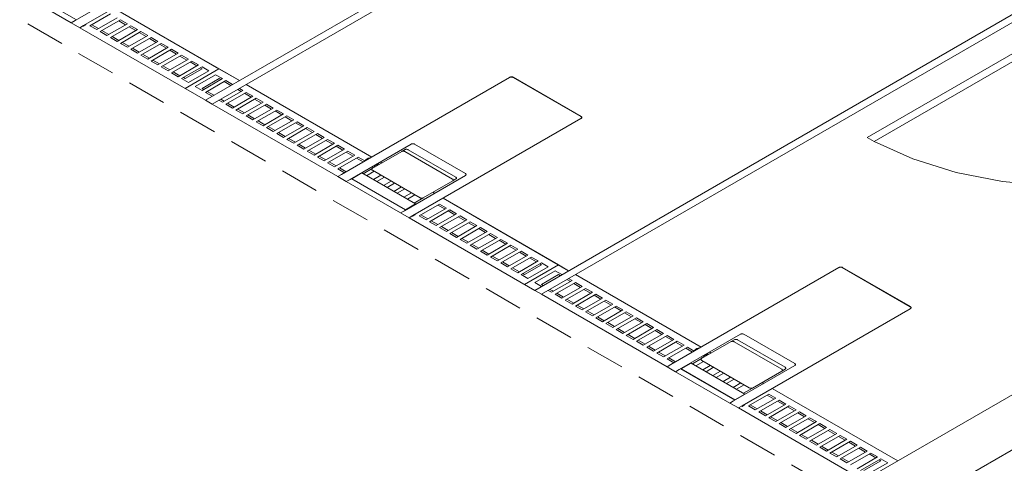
# Model space of a CAD drawing. Header units: millimetres. Extents: x 567 to 934, y -1 to 364.
# Tile 973 of 1056: x 750.51 to 755.54, y 187.62 to 189.88. Entities that reach past the tile are written whole.
import ezdxf

# ---------------------------------------------------------------- set-up
doc = ezdxf.new("R2010")
doc.units = ezdxf.units.MM
doc.header["$MEASUREMENT"] = 0
doc.linetypes.add('JIS_02_2.0', pattern=[0.3, 0.2, -0.1])
doc.layers.add('ARQ FINA', color=8, linetype='Continuous')
doc.layers.add('DI-Área do detalhe', color=10, linetype='JIS_02_2.0', lineweight=0)

msp = doc.modelspace()

# ---------------------------------------------------------------- linework, layer by layer
at = {"layer": 'ARQ FINA', "lineweight": 5}
for p, q in [((751.4604, 189.4722), (754.0239, 190.9522)), ((754.0585, 190.9322), (751.4951, 189.4522)), ((751.6964, 190.3484), (750.8387, 189.8533)), ((750.7763, 189.8672), (750.4991, 190.0272)), ((750.8023, 189.8822), (750.5251, 190.0422)), ((751.107, 190.0582), (750.7954, 189.8783)), ((753.1405, 188.5022), (755.704, 189.9822)), ((755.7386, 189.9622), (753.1752, 188.4822)), ((750.8715, 189.8522), (750.9755, 189.9122)), ((750.9928, 189.9422), (751.6336, 189.5722)), ((751.5297, 189.6322), (750.9928, 189.9422)), ((750.7954, 189.8783), (750.7763, 189.8672)), ((750.7763, 189.8672), (750.8196, 189.8422)), ((751.0101, 189.8922), (750.9062, 189.8322)), ((750.9235, 189.8222), (751.0274, 189.8822)), ((751.0621, 189.8622), (750.9581, 189.8022)), ((751.0535, 189.8573), (751.0188, 189.8773)), ((751.0274, 189.8822), (751.0621, 189.8622)), ((755.8772, 189.8822), (754.8379, 189.2822)), ((755.9118, 189.8622), (754.8726, 189.2622)), ((750.8196, 189.8422), (750.8387, 189.8533)), ((751.4604, 189.4722), (750.8196, 189.8422)), ((750.8364, 189.8518), (750.8389, 189.8503)), ((750.8389, 189.8503), (750.8508, 189.8572)), ((750.9062, 189.8322), (750.8715, 189.8522)), ((750.8803, 189.8573), (750.9149, 189.8373)), ((750.9581, 189.8022), (750.9235, 189.8222)), ((750.9322, 189.8273), (750.9669, 189.8073)), ((750.9755, 189.7922), (751.0794, 189.8522)), ((751.114, 189.8322), (751.0101, 189.7722)), ((751.0274, 189.7622), (751.1313, 189.8222)), ((751.1054, 189.8273), (751.0708, 189.8473)), ((751.0794, 189.8522), (751.114, 189.8322)), ((751.1574, 189.7973), (751.1228, 189.8173)), ((751.1313, 189.8222), (751.166, 189.8022)), ((751.0101, 189.7722), (750.9755, 189.7922)), ((750.9842, 189.7973), (751.0188, 189.7773)), ((751.0621, 189.7422), (751.0274, 189.7622)), ((751.0362, 189.7673), (751.0708, 189.7473)), ((751.166, 189.8022), (751.0621, 189.7422)), ((751.0794, 189.7322), (751.1833, 189.7922)), ((751.2179, 189.7722), (751.114, 189.7122)), ((751.1313, 189.7022), (751.2353, 189.7622)), ((751.2094, 189.7673), (751.1747, 189.7873)), ((751.1833, 189.7922), (751.2179, 189.7722)), ((751.2353, 189.7622), (751.2699, 189.7422)), ((751.114, 189.7122), (751.0794, 189.7322)), ((751.0881, 189.7373), (751.1228, 189.7173)), ((751.2699, 189.7422), (751.166, 189.6822)), ((751.1833, 189.6722), (751.2872, 189.7322)), ((751.3219, 189.7122), (751.2179, 189.6522)), ((751.2613, 189.7373), (751.2267, 189.7573)), ((751.3133, 189.7073), (751.2786, 189.7273)), ((751.2872, 189.7322), (751.3219, 189.7122)), ((751.166, 189.6822), (751.1313, 189.7022)), ((751.1401, 189.7073), (751.1747, 189.6873)), ((751.2179, 189.6522), (751.1833, 189.6722)), ((751.192, 189.6773), (751.2267, 189.6573)), ((751.2353, 189.6422), (751.3392, 189.7022)), ((751.3738, 189.6822), (751.2699, 189.6222)), ((751.2872, 189.6122), (751.3912, 189.6722)), ((751.3652, 189.6773), (751.3306, 189.6973)), ((751.3392, 189.7022), (751.3738, 189.6822)), ((751.4172, 189.6473), (751.3826, 189.6673)), ((751.3912, 189.6722), (751.4258, 189.6522)), ((751.2699, 189.6222), (751.2353, 189.6422)), ((751.244, 189.6473), (751.2786, 189.6273)), ((751.3219, 189.5922), (751.2872, 189.6122)), ((751.296, 189.6173), (751.3306, 189.5973)), ((751.4258, 189.6522), (751.3219, 189.5922)), ((751.3392, 189.5822), (751.4431, 189.6422)), ((751.5297, 189.6322), (751.3565, 189.5322)), ((751.3565, 189.5322), (751.5297, 189.6322)), ((751.3566, 189.5823), (751.4432, 189.6323)), ((751.4778, 189.6222), (751.3738, 189.5622)), ((751.4432, 189.6323), (751.4345, 189.6373)), ((751.4431, 189.6422), (751.4778, 189.6222)), ((751.6336, 189.5722), (751.5297, 189.6322)), ((751.3738, 189.5622), (751.3392, 189.5822)), ((751.3479, 189.5873), (751.3566, 189.5823)), ((751.4085, 189.5422), (751.5124, 189.6022)), ((751.547, 189.5822), (751.4431, 189.5222)), ((751.4432, 189.5323), (751.5298, 189.5823)), ((751.4604, 189.5122), (751.5644, 189.5722)), ((751.5124, 189.6022), (751.547, 189.5822)), ((751.5298, 189.5823), (751.5385, 189.5773)), ((751.5558, 189.5673), (751.5904, 189.5473)), ((751.5644, 189.5722), (751.599, 189.5522)), ((752.1551, 189.0933), (753.0127, 189.5884)), ((753.0129, 189.5885), (753.0127, 189.5884)), ((753.014, 189.5892), (753.0129, 189.5885)), ((753.3765, 189.3884), (753.03, 189.5884)), ((753.0302, 189.5885), (753.3766, 189.3885)), ((753.0313, 189.5892), (753.3777, 189.3892)), ((751.4431, 189.5222), (751.4085, 189.5422)), ((751.4518, 189.5273), (751.4432, 189.5323)), ((751.4951, 189.4922), (751.4604, 189.5122)), ((751.5038, 189.4973), (751.4692, 189.5173)), ((751.651, 189.5222), (751.547, 189.4622)), ((751.5644, 189.4522), (751.6683, 189.5122)), ((751.6251, 189.5273), (751.6424, 189.5173)), ((751.6336, 189.5322), (751.651, 189.5222)), ((751.6597, 189.5073), (751.6943, 189.4873)), ((751.6683, 189.5522), (752.3091, 189.1822)), ((752.3091, 189.1822), (751.6683, 189.5522)), ((751.6683, 189.5122), (751.7029, 189.4922)), ((751.4951, 189.4522), (751.4604, 189.4722)), ((751.547, 189.4622), (751.5297, 189.4722)), ((751.5558, 189.4673), (751.5385, 189.4773)), ((751.6077, 189.4373), (751.5731, 189.4573)), ((751.7029, 189.4922), (751.599, 189.4322)), ((751.6163, 189.4222), (751.7202, 189.4822)), ((751.7549, 189.4622), (751.651, 189.4022)), ((751.7117, 189.4773), (751.7463, 189.4573)), ((751.7202, 189.4822), (751.7549, 189.4622)), ((752.1359, 189.0822), (751.4951, 189.4522)), ((751.599, 189.4322), (751.5644, 189.4522)), ((751.651, 189.4022), (751.6163, 189.4222)), ((751.6597, 189.4073), (751.6251, 189.4273)), ((751.6683, 189.3922), (751.7722, 189.4522)), ((751.8068, 189.4322), (751.7029, 189.3722)), ((751.7202, 189.3622), (751.8242, 189.4222)), ((751.7636, 189.4473), (751.7983, 189.4273)), ((751.7722, 189.4522), (751.8068, 189.4322)), ((751.8156, 189.4173), (751.8502, 189.3973)), ((751.8242, 189.4222), (751.8588, 189.4022)), ((751.7029, 189.3722), (751.6683, 189.3922)), ((751.7117, 189.3773), (751.677, 189.3973)), ((751.7549, 189.3422), (751.7202, 189.3622)), ((751.7636, 189.3473), (751.729, 189.3673)), ((751.8588, 189.4022), (751.7549, 189.3422)), ((751.7722, 189.3322), (751.8761, 189.3922)), ((751.9108, 189.3722), (751.8068, 189.3122)), ((751.8242, 189.3022), (751.9281, 189.3622)), ((751.8675, 189.3873), (751.9022, 189.3673)), ((751.8761, 189.3922), (751.9108, 189.3722)), ((751.9195, 189.3573), (751.9541, 189.3373)), ((751.9281, 189.3622), (751.9627, 189.3422)), ((753.3765, 189.3784), (752.5188, 188.8833)), ((753.3765, 189.3784), (753.3766, 189.3785)), ((753.3766, 189.3785), (753.3777, 189.3792)), ((751.8068, 189.3122), (751.7722, 189.3322)), ((751.8156, 189.3173), (751.7809, 189.3373)), ((751.8675, 189.2873), (751.8329, 189.3073)), ((751.9627, 189.3422), (751.8588, 189.2822)), ((751.8761, 189.2722), (751.98, 189.3322)), ((752.0147, 189.3122), (751.9108, 189.2522)), ((751.9715, 189.3273), (752.0061, 189.3073)), ((751.98, 189.3322), (752.0147, 189.3122)), ((751.8588, 189.2822), (751.8242, 189.3022)), ((751.9108, 189.2522), (751.8761, 189.2722)), ((751.9195, 189.2573), (751.8849, 189.2773)), ((751.9281, 189.2422), (752.032, 189.3022)), ((752.0667, 189.2822), (751.9627, 189.2222)), ((751.98, 189.2122), (752.084, 189.2722)), ((752.0234, 189.2973), (752.0581, 189.2773)), ((752.032, 189.3022), (752.0667, 189.2822)), ((752.0754, 189.2673), (752.11, 189.2473)), ((752.084, 189.2722), (752.1186, 189.2522)), ((754.8379, 189.2822), (754.8726, 189.2622)), ((751.9627, 189.2222), (751.9281, 189.2422)), ((751.9715, 189.2273), (751.9368, 189.2473)), ((752.0147, 189.1922), (751.98, 189.2122)), ((752.0234, 189.1973), (751.9888, 189.2173)), ((752.1186, 189.2522), (752.0147, 189.1922)), ((752.032, 189.1822), (752.1359, 189.2422)), ((752.1706, 189.2222), (752.0667, 189.1622)), ((752.084, 189.1522), (752.1879, 189.2122)), ((752.1273, 189.2373), (752.162, 189.2173)), ((752.1359, 189.2422), (752.1706, 189.2222)), ((752.1793, 189.2073), (752.214, 189.1873)), ((752.1879, 189.2122), (752.2225, 189.1922)), ((752.1984, 189.0683), (752.51, 189.2482)), ((752.4623, 189.2106), (752.3119, 189.1238)), ((752.4791, 189.2203), (752.4623, 189.2106)), ((752.721, 189.07), (752.4785, 189.21)), ((752.4953, 189.2197), (752.7378, 189.0797)), ((752.5273, 189.2482), (752.7871, 189.0982)), ((752.0667, 189.1622), (752.032, 189.1822)), ((752.0754, 189.1673), (752.0407, 189.1873)), ((752.1273, 189.1373), (752.0927, 189.1573)), ((752.2225, 189.1922), (752.1186, 189.1322)), ((752.1359, 189.1222), (752.2399, 189.1822)), ((752.2313, 189.1773), (752.2659, 189.1573)), ((752.2399, 189.1822), (752.2745, 189.1622)), ((752.3524, 189.1572), (752.3611, 189.1522)), ((752.3611, 189.1522), (752.3524, 189.1572)), ((752.1186, 189.1322), (752.084, 189.1522)), ((752.1706, 189.1022), (752.1359, 189.1222)), ((752.1793, 189.1073), (752.1447, 189.1273)), ((752.3119, 189.1238), (752.2658, 189.0972)), ((752.2832, 189.0872), (752.3217, 189.1095)), ((752.3092, 189.1323), (752.3179, 189.1273)), ((752.313, 189.1145), (752.5555, 188.9745)), ((752.3178, 189.1372), (752.3265, 189.1322)), ((752.1551, 189.0933), (752.1359, 189.0822)), ((752.1359, 189.0822), (752.1792, 189.0572)), ((752.1792, 189.0572), (752.1984, 189.0683)), ((752.4564, 188.8972), (752.1792, 189.0572)), ((752.4823, 188.9122), (752.2052, 189.0722)), ((752.2078, 189.0717), (752.2589, 189.1012)), ((752.4815, 188.9137), (752.2078, 189.0717)), ((752.2589, 189.1012), (752.2572, 189.1022)), ((752.5326, 188.9432), (752.2589, 189.1012)), ((752.3563, 189.0895), (752.3178, 189.0672)), ((752.3351, 189.0572), (752.3737, 189.0795)), ((752.4083, 189.0595), (752.3698, 189.0372)), ((752.7871, 189.0882), (752.4755, 188.9083)), ((752.5717, 188.9738), (752.7221, 189.0606)), ((752.7221, 189.0606), (752.7389, 189.0703)), ((752.3871, 189.0272), (752.4256, 189.0495)), ((752.4603, 189.0295), (752.4217, 189.0072)), ((752.439, 188.9972), (752.4776, 189.0195)), ((757.384, 189.0122), (754.8206, 187.5322)), ((752.5122, 188.9995), (752.4737, 188.9772)), ((752.491, 188.9672), (752.5295, 188.9895)), ((752.5717, 188.9738), (752.5256, 188.9472)), ((752.6209, 189.0022), (752.6296, 188.9972)), ((752.6296, 188.9972), (752.6209, 189.0022)), ((752.6729, 188.9722), (753.3137, 188.6022)), ((753.2618, 188.6322), (752.6729, 188.9722)), ((752.4755, 188.9083), (752.4564, 188.8972)), ((752.5326, 188.9432), (752.4815, 188.9137)), ((752.5343, 188.9422), (752.5326, 188.9432)), ((752.5516, 188.8822), (752.6555, 188.9422)), ((752.6902, 188.9222), (752.5863, 188.8622)), ((752.6036, 188.8522), (752.7075, 188.9122)), ((752.647, 188.9373), (752.6816, 188.9173)), ((752.6555, 188.9422), (752.6902, 188.9222)), ((752.6989, 188.9073), (752.7336, 188.8873)), ((752.7075, 188.9122), (752.7422, 188.8922)), ((752.4564, 188.8972), (752.4997, 188.8722)), ((752.4997, 188.8722), (752.5188, 188.8833)), ((753.1405, 188.5022), (752.4997, 188.8722)), ((752.5165, 188.8818), (752.519, 188.8803)), ((752.519, 188.8803), (752.5309, 188.8872)), ((752.5863, 188.8622), (752.5516, 188.8822)), ((752.595, 188.8673), (752.5604, 188.8873)), ((752.647, 188.8373), (752.6123, 188.8573)), ((752.7422, 188.8922), (752.6382, 188.8322)), ((752.6555, 188.8222), (752.7595, 188.8822)), ((752.7941, 188.8622), (752.6902, 188.8022)), ((752.7509, 188.8773), (752.7855, 188.8573)), ((752.7595, 188.8822), (752.7941, 188.8622)), ((752.6382, 188.8322), (752.6036, 188.8522)), ((752.6902, 188.8022), (752.6555, 188.8222)), ((752.6989, 188.8073), (752.6643, 188.8273)), ((752.7075, 188.7922), (752.8114, 188.8522)), ((752.8461, 188.8322), (752.7422, 188.7722)), ((752.7595, 188.7622), (752.8634, 188.8222)), ((752.8028, 188.8473), (752.8375, 188.8273)), ((752.8114, 188.8522), (752.8461, 188.8322)), ((752.8548, 188.8173), (752.8895, 188.7973)), ((752.8634, 188.8222), (752.898, 188.8022)), ((752.7422, 188.7722), (752.7075, 188.7922)), ((752.7509, 188.7773), (752.7162, 188.7973)), ((752.7941, 188.7422), (752.7595, 188.7622)), ((752.8028, 188.7473), (752.7682, 188.7673)), ((752.898, 188.8022), (752.7941, 188.7422)), ((752.8114, 188.7322), (752.9154, 188.7922)), ((752.95, 188.7722), (752.8461, 188.7122)), ((752.8634, 188.7022), (752.9673, 188.7622)), ((752.9068, 188.7873), (752.9414, 188.7673)), ((752.9154, 188.7922), (752.95, 188.7722)), ((752.9587, 188.7573), (752.9934, 188.7373)), ((752.9673, 188.7622), (753.002, 188.7422)), ((752.8461, 188.7122), (752.8114, 188.7322)), ((752.8548, 188.7173), (752.8202, 188.7373)), ((752.9068, 188.6873), (752.8721, 188.7073)), ((753.002, 188.7422), (752.898, 188.6822)), ((752.9154, 188.6722), (753.0193, 188.7322)), ((753.0539, 188.7122), (752.95, 188.6522)), ((753.0107, 188.7273), (753.0453, 188.7073)), ((753.0193, 188.7322), (753.0539, 188.7122)), ((755.0631, 187.3922), (757.4187, 188.7522)), ((752.898, 188.6822), (752.8634, 188.7022)), ((752.95, 188.6522), (752.9154, 188.6722)), ((752.9587, 188.6573), (752.9241, 188.6773)), ((752.9673, 188.6422), (753.0712, 188.7022)), ((753.1059, 188.6822), (753.002, 188.6222)), ((753.0193, 188.6122), (753.1232, 188.6722)), ((753.0627, 188.6973), (753.0973, 188.6773)), ((753.0712, 188.7022), (753.1059, 188.6822)), ((753.1146, 188.6673), (753.1493, 188.6473)), ((753.1232, 188.6722), (753.1578, 188.6522)), ((753.002, 188.6222), (752.9673, 188.6422)), ((753.0107, 188.6273), (752.9761, 188.6473)), ((753.0539, 188.5922), (753.0193, 188.6122)), ((753.0627, 188.5973), (753.028, 188.6173)), ((753.1578, 188.6522), (753.0539, 188.5922)), ((753.0712, 188.5822), (753.1752, 188.6422)), ((753.1752, 188.6323), (753.0886, 188.5823)), ((753.2618, 188.6322), (753.0886, 188.5322)), ((753.0886, 188.5322), (753.2618, 188.6322)), ((753.2098, 188.6222), (753.1059, 188.5622)), ((753.1405, 188.5422), (753.2444, 188.6022)), ((753.1666, 188.6373), (753.1752, 188.6323)), ((753.1752, 188.6422), (753.2098, 188.6222)), ((753.2444, 188.6022), (753.2791, 188.5822)), ((753.3137, 188.6022), (753.2618, 188.6322)), ((753.8352, 188.1233), (754.6928, 188.6184)), ((754.693, 188.6185), (754.6928, 188.6184)), ((754.6941, 188.6192), (754.693, 188.6185)), ((755.0565, 188.4184), (754.7101, 188.6184)), ((754.7103, 188.6185), (755.0567, 188.4185)), ((754.7114, 188.6192), (755.0578, 188.4192)), ((753.1059, 188.5622), (753.0712, 188.5822)), ((753.0886, 188.5823), (753.08, 188.5873)), ((753.2618, 188.5823), (753.1752, 188.5323)), ((753.331, 188.5522), (753.2271, 188.4922)), ((753.2705, 188.5773), (753.2618, 188.5823)), ((753.3225, 188.5473), (753.3051, 188.5573)), ((753.3137, 188.5622), (753.331, 188.5522)), ((753.3484, 188.5822), (753.9892, 188.2122)), ((753.9892, 188.2122), (753.3484, 188.5822)), ((753.1752, 188.5222), (753.1405, 188.5422)), ((753.1752, 188.4822), (753.1405, 188.5022)), ((753.1752, 188.5323), (753.1839, 188.5273)), ((753.2271, 188.4922), (753.2098, 188.5022)), ((753.2185, 188.5073), (753.2359, 188.4973)), ((753.2444, 188.4822), (753.3484, 188.5422)), ((753.383, 188.5222), (753.2791, 188.4622)), ((753.2964, 188.4522), (753.4003, 188.5122)), ((753.3744, 188.5173), (753.3398, 188.5373)), ((753.3484, 188.5422), (753.383, 188.5222)), ((753.4264, 188.4873), (753.3917, 188.5073)), ((753.4003, 188.5122), (753.435, 188.4922)), ((753.816, 188.1122), (753.1752, 188.4822)), ((753.2791, 188.4622), (753.2444, 188.4822)), ((753.2532, 188.4873), (753.2878, 188.4673)), ((753.331, 188.4322), (753.2964, 188.4522)), ((753.3051, 188.4573), (753.3398, 188.4373)), ((753.435, 188.4922), (753.331, 188.4322)), ((753.3484, 188.4222), (753.4523, 188.4822)), ((753.4869, 188.4622), (753.383, 188.4022)), ((753.4003, 188.3922), (753.5043, 188.4522)), ((753.4783, 188.4573), (753.4437, 188.4773)), ((753.4523, 188.4822), (753.4869, 188.4622)), ((753.5043, 188.4522), (753.5389, 188.4322)), ((753.383, 188.4022), (753.3484, 188.4222)), ((753.3571, 188.4273), (753.3917, 188.4073)), ((753.5389, 188.4322), (753.435, 188.3722)), ((753.4523, 188.3622), (753.5562, 188.4222)), ((753.5909, 188.4022), (753.4869, 188.3422)), ((753.5303, 188.4273), (753.4957, 188.4473)), ((753.5823, 188.3973), (753.5476, 188.4173)), ((753.5562, 188.4222), (753.5909, 188.4022)), ((755.0565, 188.4084), (754.1989, 187.9133)), ((755.0565, 188.4084), (755.0567, 188.4085)), ((755.0567, 188.4085), (755.0578, 188.4092)), ((753.435, 188.3722), (753.4003, 188.3922)), ((753.4091, 188.3973), (753.4437, 188.3773)), ((753.4869, 188.3422), (753.4523, 188.3622)), ((753.461, 188.3673), (753.4957, 188.3473)), ((753.5043, 188.3322), (753.6082, 188.3922)), ((753.6428, 188.3722), (753.5389, 188.3122)), ((753.5562, 188.3022), (753.6601, 188.3622)), ((753.6342, 188.3673), (753.5996, 188.3873)), ((753.6082, 188.3922), (753.6428, 188.3722)), ((753.6862, 188.3373), (753.6516, 188.3573)), ((753.6601, 188.3622), (753.6948, 188.3422)), ((753.5389, 188.3122), (753.5043, 188.3322)), ((753.513, 188.3373), (753.5476, 188.3173)), ((753.5909, 188.2822), (753.5562, 188.3022)), ((753.5649, 188.3073), (753.5996, 188.2873)), ((753.6948, 188.3422), (753.5909, 188.2822)), ((753.6082, 188.2722), (753.7121, 188.3322)), ((753.7467, 188.3122), (753.6428, 188.2522)), ((753.6601, 188.2422), (753.7641, 188.3022)), ((753.7382, 188.3073), (753.7035, 188.3273)), ((753.7121, 188.3322), (753.7467, 188.3122)), ((753.7641, 188.3022), (753.7987, 188.2822)), ((753.6428, 188.2522), (753.6082, 188.2722)), ((753.6169, 188.2773), (753.6516, 188.2573)), ((753.7987, 188.2822), (753.6948, 188.2222)), ((753.7121, 188.2122), (753.816, 188.2722)), ((753.8507, 188.2522), (753.7467, 188.1922)), ((753.7901, 188.2773), (753.7555, 188.2973)), ((753.8421, 188.2473), (753.8074, 188.2673)), ((753.816, 188.2722), (753.8507, 188.2522)), ((753.8785, 188.0983), (754.1901, 188.2782)), ((754.2074, 188.2782), (754.4672, 188.1282)), ((753.6948, 188.2222), (753.6601, 188.2422)), ((753.6689, 188.2473), (753.7035, 188.2273)), ((753.7467, 188.1922), (753.7121, 188.2122)), ((753.7208, 188.2173), (753.7555, 188.1973)), ((753.7641, 188.1822), (753.868, 188.2422)), ((753.9026, 188.2222), (753.7987, 188.1622)), ((753.816, 188.1522), (753.9199, 188.2122)), ((753.894, 188.2173), (753.8594, 188.2373)), ((753.868, 188.2422), (753.9026, 188.2222)), ((753.946, 188.1873), (753.9114, 188.2073)), ((753.9199, 188.2122), (753.9546, 188.1922)), ((754.1424, 188.2406), (753.992, 188.1538)), ((754.1592, 188.2503), (754.1424, 188.2406)), ((754.4011, 188.1), (754.1586, 188.24)), ((754.1754, 188.2497), (754.4179, 188.1097)), ((753.7987, 188.1622), (753.7641, 188.1822)), ((753.7728, 188.1873), (753.8074, 188.1673)), ((753.8507, 188.1322), (753.816, 188.1522)), ((753.8248, 188.1573), (753.8594, 188.1373)), ((753.992, 188.1538), (753.9459, 188.1272)), ((753.998, 188.1573), (753.9893, 188.1623)), ((753.9979, 188.1672), (754.0065, 188.1622)), ((754.0325, 188.1872), (754.0412, 188.1822)), ((754.0412, 188.1822), (754.0325, 188.1872)), ((753.8352, 188.1233), (753.816, 188.1122)), ((753.816, 188.1122), (753.8593, 188.0872)), ((754.1624, 187.9422), (753.8853, 188.1022)), ((753.8879, 188.1017), (753.939, 188.1312)), ((754.1616, 187.9437), (753.8879, 188.1017)), ((753.939, 188.1312), (753.9373, 188.1322)), ((754.2127, 187.9732), (753.939, 188.1312)), ((753.9632, 188.1172), (754.0018, 188.1395)), ((753.9931, 188.1445), (754.2356, 188.0045)), ((754.0364, 188.1195), (753.9979, 188.0972)), ((754.0152, 188.0872), (754.0537, 188.1095)), ((754.4672, 188.1182), (754.1556, 187.9383)), ((754.4022, 188.0906), (754.419, 188.1003)), ((753.8593, 188.0872), (753.8785, 188.0983)), ((754.1365, 187.9272), (753.8593, 188.0872)), ((754.0884, 188.0895), (754.0498, 188.0672)), ((754.0672, 188.0572), (754.1057, 188.0795)), ((754.1403, 188.0595), (754.1018, 188.0372)), ((754.1191, 188.0272), (754.1577, 188.0495)), ((754.2518, 188.0038), (754.4022, 188.0906)), ((754.1923, 188.0295), (754.1538, 188.0072)), ((754.1711, 187.9972), (754.2096, 188.0195)), ((754.2518, 188.0038), (754.2057, 187.9772)), ((754.301, 188.0322), (754.3097, 188.0272)), ((754.3097, 188.0272), (754.301, 188.0322)), ((754.353, 188.0022), (754.9938, 187.6322)), ((754.9938, 187.6322), (754.353, 188.0022)), ((754.2127, 187.9732), (754.1616, 187.9437)), ((754.2144, 187.9722), (754.2127, 187.9732)), ((754.2317, 187.9122), (754.3356, 187.9722)), ((754.3703, 187.9522), (754.2664, 187.8922)), ((754.3617, 187.9473), (754.3271, 187.9673)), ((754.3356, 187.9722), (754.3703, 187.9522)), ((754.1556, 187.9383), (754.1365, 187.9272)), ((754.1365, 187.9272), (754.1798, 187.9022)), ((754.1798, 187.9022), (754.1989, 187.9133)), ((754.8206, 187.5322), (754.1798, 187.9022)), ((754.1966, 187.9118), (754.1991, 187.9103)), ((754.1991, 187.9103), (754.2109, 187.9172)), ((754.2664, 187.8922), (754.2317, 187.9122)), ((754.2404, 187.9173), (754.2751, 187.8973)), ((754.2837, 187.8822), (754.3876, 187.9422)), ((754.4222, 187.9222), (754.3183, 187.8622)), ((754.3356, 187.8522), (754.4396, 187.9122)), ((754.4137, 187.9173), (754.379, 187.9373)), ((754.3876, 187.9422), (754.4222, 187.9222)), ((754.4656, 187.8873), (754.431, 187.9073)), ((754.4396, 187.9122), (754.4742, 187.8922)), ((754.3183, 187.8622), (754.2837, 187.8822)), ((754.2924, 187.8873), (754.3271, 187.8673)), ((754.3703, 187.8322), (754.3356, 187.8522)), ((754.3444, 187.8573), (754.379, 187.8373)), ((754.4742, 187.8922), (754.3703, 187.8322)), ((754.3876, 187.8222), (754.4915, 187.8822)), ((754.5262, 187.8622), (754.4222, 187.8022)), ((754.4396, 187.7922), (754.5435, 187.8522)), ((754.5176, 187.8573), (754.4829, 187.8773)), ((754.4915, 187.8822), (754.5262, 187.8622)), ((754.5435, 187.8522), (754.5781, 187.8322)), ((754.4222, 187.8022), (754.3876, 187.8222)), ((754.3963, 187.8273), (754.431, 187.8073)), ((754.5781, 187.8322), (754.4742, 187.7722)), ((754.4915, 187.7622), (754.5954, 187.8222)), ((754.6301, 187.8022), (754.5262, 187.7422)), ((754.5695, 187.8273), (754.5349, 187.8473)), ((754.6215, 187.7973), (754.5869, 187.8173)), ((754.5954, 187.8222), (754.6301, 187.8022)), ((754.4742, 187.7722), (754.4396, 187.7922)), ((754.4483, 187.7973), (754.4829, 187.7773)), ((754.5262, 187.7422), (754.4915, 187.7622)), ((754.5003, 187.7673), (754.5349, 187.7473)), ((754.5435, 187.7322), (754.6474, 187.7922)), ((754.682, 187.7722), (754.5781, 187.7122)), ((754.5954, 187.7022), (754.6994, 187.7622)), ((754.6735, 187.7673), (754.6388, 187.7873)), ((754.6474, 187.7922), (754.682, 187.7722)), ((754.7254, 187.7373), (754.6908, 187.7573)), ((754.6994, 187.7622), (754.734, 187.7422)), ((754.5781, 187.7122), (754.5435, 187.7322)), ((754.5522, 187.7373), (754.5869, 187.7173)), ((754.6301, 187.6822), (754.5954, 187.7022)), ((754.6042, 187.7073), (754.6388, 187.6873)), ((754.734, 187.7422), (754.6301, 187.6822)), ((754.6474, 187.6722), (754.7513, 187.7322)), ((754.786, 187.7122), (754.682, 187.6522)), ((754.6994, 187.6422), (754.8033, 187.7022)), ((754.7774, 187.7073), (754.7427, 187.7273)), ((754.7513, 187.7322), (754.786, 187.7122)), ((754.8033, 187.7022), (754.8379, 187.6822)), ((754.682, 187.6522), (754.6474, 187.6722)), ((754.6561, 187.6773), (754.6908, 187.6573)), ((754.8379, 187.6822), (754.734, 187.6222)), ((754.7513, 187.6122), (754.8553, 187.6722)), ((754.8899, 187.6522), (754.786, 187.5922)), ((754.8293, 187.6773), (754.7947, 187.6973)), ((754.8813, 187.6473), (754.8467, 187.6673)), ((754.8553, 187.6722), (754.8899, 187.6522)), ((754.734, 187.6222), (754.6994, 187.6422)), ((754.7081, 187.6473), (754.7427, 187.6273)), ((754.8033, 187.5822), (754.9072, 187.6422)), ((754.8207, 187.5823), (754.9073, 187.6323)), ((754.9419, 187.6222), (754.8379, 187.5622)), ((754.9073, 187.6323), (754.8986, 187.6373)), ((754.9072, 187.6422), (754.9419, 187.6222))]:
    msp.add_line(p, q, dxfattribs=at)
for points in [[(750.8505, 189.8594), (750.851, 189.8584), (750.8508, 189.8572), (750.8492, 189.8571)], [(753.03, 189.5884), (753.0297, 189.5886), (753.0293, 189.5888), (753.0288, 189.589), (753.0284, 189.5892), (753.028, 189.5894), (753.0275, 189.5895), (753.027, 189.5897), (753.0266, 189.5898), (753.0261, 189.59), (753.0256, 189.5901), (753.0251, 189.5902), (753.0246, 189.5903), (753.024, 189.5903), (753.0235, 189.5904), (753.023, 189.5904), (753.0225, 189.5905), (753.0219, 189.5905), (753.0214, 189.5905), (753.0209, 189.5905), (753.0203, 189.5905), (753.0198, 189.5904), (753.0193, 189.5904), (753.0187, 189.5903), (753.0182, 189.5903), (753.0177, 189.5902), (753.0172, 189.5901), (753.0167, 189.59), (753.0162, 189.5898), (753.0157, 189.5897), (753.0153, 189.5895), (753.0148, 189.5894), (753.0144, 189.5892), (753.0139, 189.589), (753.0135, 189.5888), (753.0131, 189.5886), (753.0127, 189.5884), (753.0127, 189.5884)], [(753.0313, 189.5892), (753.0305, 189.5896), (753.0297, 189.59), (753.0288, 189.5903), (753.0278, 189.5906), (753.0269, 189.5908), (753.0258, 189.591), (753.0248, 189.5911), (753.0237, 189.5912), (753.0227, 189.5912), (753.0216, 189.5912), (753.0205, 189.5911), (753.0195, 189.591), (753.0185, 189.5908), (753.0175, 189.5906), (753.0165, 189.5903), (753.0156, 189.59), (753.0148, 189.5896), (753.014, 189.5892), (753.014, 189.5892)], [(753.0302, 189.5885), (753.0296, 189.5889), (753.0289, 189.5892), (753.0281, 189.5895), (753.0274, 189.5897), (753.0266, 189.59), (753.0258, 189.5902), (753.0249, 189.5903), (753.024, 189.5905), (753.0232, 189.5905), (753.0223, 189.5906), (753.0214, 189.5906), (753.0205, 189.5906), (753.0196, 189.5905), (753.0187, 189.5904), (753.0179, 189.5903), (753.017, 189.5901), (753.0162, 189.5899), (753.0154, 189.5897), (753.0154, 189.5897)], [(753.0302, 189.5885), (753.0295, 189.5889), (753.0288, 189.5892), (753.0281, 189.5895), (753.0273, 189.5897), (753.0265, 189.59), (753.0257, 189.5902), (753.0249, 189.5903), (753.024, 189.5904), (753.0231, 189.5905), (753.0222, 189.5906), (753.0214, 189.5906), (753.0205, 189.5906), (753.0196, 189.5905), (753.0187, 189.5904), (753.0179, 189.5903), (753.017, 189.5901), (753.0162, 189.5899), (753.0154, 189.5896), (753.0154, 189.5896)], [(753.3765, 189.3784), (753.3768, 189.3786), (753.3772, 189.3789), (753.3775, 189.3791), (753.3778, 189.3794), (753.3781, 189.3796), (753.3784, 189.3799), (753.3787, 189.3802), (753.3789, 189.3804), (753.3791, 189.3807), (753.3793, 189.381), (753.3795, 189.3813), (753.3796, 189.3816), (753.3798, 189.3819), (753.3799, 189.3822), (753.3799, 189.3825), (753.38, 189.3828), (753.38, 189.3831), (753.38, 189.3834), (753.38, 189.3837), (753.38, 189.384), (753.3799, 189.3843), (753.3799, 189.3847), (753.3798, 189.385), (753.3796, 189.3853), (753.3795, 189.3856), (753.3793, 189.3858), (753.3791, 189.3861), (753.3789, 189.3864), (753.3787, 189.3867), (753.3784, 189.387), (753.3781, 189.3872), (753.3778, 189.3875), (753.3775, 189.3877), (753.3772, 189.388), (753.3768, 189.3882), (753.3765, 189.3884), (753.3765, 189.3884)], [(753.3786, 189.38), (753.379, 189.3804), (753.3794, 189.3809), (753.3797, 189.3814), (753.3799, 189.3819), (753.3801, 189.3824), (753.3802, 189.3829), (753.3802, 189.3834), (753.3802, 189.3839), (753.3801, 189.3845), (753.38, 189.385), (753.3798, 189.3855), (753.3795, 189.3859), (753.3791, 189.3864), (753.3788, 189.3869), (753.3783, 189.3873), (753.3778, 189.3877), (753.3772, 189.3881), (753.3766, 189.3885), (753.3766, 189.3885)], [(753.3786, 189.38), (753.379, 189.3804), (753.3793, 189.3809), (753.3796, 189.3814), (753.3799, 189.3819), (753.38, 189.3824), (753.3801, 189.3829), (753.3802, 189.3834), (753.3802, 189.3839), (753.3801, 189.3844), (753.3799, 189.3849), (753.3797, 189.3854), (753.3795, 189.3859), (753.3791, 189.3864), (753.3787, 189.3869), (753.3783, 189.3873), (753.3778, 189.3877), (753.3772, 189.3881), (753.3766, 189.3885), (753.3766, 189.3885)], [(753.3777, 189.3792), (753.3781, 189.3794), (753.3785, 189.3796), (753.3788, 189.3799), (753.3791, 189.3801), (753.3794, 189.3804), (753.3797, 189.3806), (753.3799, 189.3809), (753.3802, 189.3812), (753.3804, 189.3815), (753.3806, 189.3817), (753.3808, 189.382), (753.3809, 189.3823), (753.381, 189.3826), (753.3811, 189.3829), (753.3812, 189.3832), (753.3813, 189.3835), (753.3813, 189.3839), (753.3813, 189.3842), (753.3813, 189.3845), (753.3813, 189.3848), (753.3812, 189.3851), (753.3811, 189.3854), (753.381, 189.3857), (753.3809, 189.386), (753.3807, 189.3863), (753.3806, 189.3866), (753.3804, 189.3869), (753.3802, 189.3871), (753.3799, 189.3874), (753.3797, 189.3877), (753.3794, 189.388), (753.3791, 189.3882), (753.3788, 189.3885), (753.3785, 189.3887), (753.3781, 189.3889), (753.3777, 189.3892), (753.3777, 189.3892)], [(754.8726, 189.2622), (755.0698, 189.1726), (755.2904, 189.1037), (755.5282, 189.0575), (755.7761, 189.0352), (756.027, 189.0376), (756.2735, 189.0646), (756.5085, 189.1154), (756.7251, 189.1886), (756.917, 189.2819)], [(752.4785, 189.21), (752.4764, 189.211), (752.474, 189.2117), (752.4715, 189.2122), (752.4689, 189.2123), (752.4665, 189.212), (752.4642, 189.2115), (752.4623, 189.2106)], [(752.4791, 189.2203), (752.481, 189.2212), (752.4832, 189.2217), (752.4857, 189.222), (752.4883, 189.2219), (752.4908, 189.2214), (752.4932, 189.2207), (752.4953, 189.2197)], [(752.51, 189.2482), (752.5121, 189.2492), (752.5146, 189.2498), (752.5173, 189.2502), (752.52, 189.2502), (752.5227, 189.2498), (752.5252, 189.2492), (752.5273, 189.2482)], [(752.2981, 189.1779), (752.2947, 189.1771), (752.2915, 189.1761), (752.2885, 189.1749), (752.2857, 189.1736), (752.2831, 189.1721), (752.2808, 189.1705), (752.2787, 189.1687), (752.277, 189.1669), (752.2757, 189.1649)], [(752.3119, 189.1238), (752.3105, 189.1227), (752.3095, 189.1214), (752.3091, 189.12), (752.3093, 189.1185), (752.31, 189.1171), (752.3113, 189.1157), (752.313, 189.1145)], [(752.3225, 189.1379), (752.3259, 189.1387), (752.3291, 189.1397), (752.3321, 189.1408), (752.335, 189.1422), (752.3375, 189.1436), (752.3399, 189.1453), (752.3419, 189.147), (752.3436, 189.1489), (752.345, 189.1508)], [(752.7221, 189.0606), (752.7236, 189.0617), (752.7245, 189.063), (752.7249, 189.0645), (752.7248, 189.0659), (752.724, 189.0674), (752.7228, 189.0688), (752.721, 189.07)], [(752.7378, 189.0797), (752.7396, 189.0785), (752.7408, 189.0771), (752.7416, 189.0756), (752.7417, 189.0742), (752.7413, 189.0727), (752.7404, 189.0714), (752.7389, 189.0703)], [(752.7871, 189.0982), (752.7888, 189.0969), (752.79, 189.0955), (752.7906, 189.094), (752.7906, 189.0924), (752.79, 189.0908), (752.7888, 189.0894), (752.7871, 189.0882)], [(752.5555, 188.9745), (752.5576, 188.9735), (752.56, 188.9727), (752.5626, 188.9723), (752.5651, 188.9722), (752.5676, 188.9724), (752.5698, 188.973), (752.5717, 188.9738)], [(752.5305, 188.8894), (752.5311, 188.8884), (752.5309, 188.8872), (752.5292, 188.8871)], [(754.7101, 188.6184), (754.7097, 188.6186), (754.7093, 188.6188), (754.7089, 188.619), (754.7085, 188.6192), (754.7081, 188.6194), (754.7076, 188.6195), (754.7071, 188.6197), (754.7067, 188.6198), (754.7062, 188.62), (754.7057, 188.6201), (754.7052, 188.6202), (754.7046, 188.6203), (754.7041, 188.6203), (754.7036, 188.6204), (754.7031, 188.6204), (754.7025, 188.6205), (754.702, 188.6205), (754.7015, 188.6205), (754.7009, 188.6205), (754.7004, 188.6205), (754.6999, 188.6204), (754.6994, 188.6204), (754.6988, 188.6203), (754.6983, 188.6203), (754.6978, 188.6202), (754.6973, 188.6201), (754.6968, 188.62), (754.6963, 188.6198), (754.6958, 188.6197), (754.6954, 188.6195), (754.6949, 188.6194), (754.6945, 188.6192), (754.694, 188.619), (754.6936, 188.6188), (754.6932, 188.6186), (754.6928, 188.6184), (754.6928, 188.6184)], [(754.7114, 188.6192), (754.7106, 188.6196), (754.7098, 188.62), (754.7089, 188.6203), (754.7079, 188.6206), (754.7069, 188.6208), (754.7059, 188.621), (754.7049, 188.6211), (754.7038, 188.6212), (754.7028, 188.6212), (754.7017, 188.6212), (754.7006, 188.6211), (754.6996, 188.621), (754.6986, 188.6208), (754.6976, 188.6206), (754.6966, 188.6203), (754.6957, 188.62), (754.6949, 188.6196), (754.6941, 188.6192), (754.6941, 188.6192)], [(754.7103, 188.6185), (754.7097, 188.6189), (754.709, 188.6192), (754.7082, 188.6195), (754.7075, 188.6197), (754.7067, 188.62), (754.7058, 188.6202), (754.705, 188.6203), (754.7041, 188.6205), (754.7033, 188.6205), (754.7024, 188.6206), (754.7015, 188.6206), (754.7006, 188.6206), (754.6997, 188.6205), (754.6988, 188.6204), (754.698, 188.6203), (754.6971, 188.6201), (754.6963, 188.6199), (754.6955, 188.6197), (754.6955, 188.6197)], [(754.7103, 188.6185), (754.7096, 188.6189), (754.7089, 188.6192), (754.7082, 188.6195), (754.7074, 188.6197), (754.7066, 188.62), (754.7058, 188.6202), (754.705, 188.6203), (754.7041, 188.6204), (754.7032, 188.6205), (754.7023, 188.6206), (754.7014, 188.6206), (754.7006, 188.6206), (754.6997, 188.6205), (754.6988, 188.6204), (754.6979, 188.6203), (754.6971, 188.6201), (754.6963, 188.6199), (754.6955, 188.6196), (754.6955, 188.6196)], [(755.0565, 188.4084), (755.0569, 188.4086), (755.0573, 188.4089), (755.0576, 188.4091), (755.0579, 188.4094), (755.0582, 188.4096), (755.0585, 188.4099), (755.0588, 188.4102), (755.059, 188.4104), (755.0592, 188.4107), (755.0594, 188.411), (755.0596, 188.4113), (755.0597, 188.4116), (755.0598, 188.4119), (755.0599, 188.4122), (755.06, 188.4125), (755.0601, 188.4128), (755.0601, 188.4131), (755.0601, 188.4134), (755.0601, 188.4137), (755.0601, 188.414), (755.06, 188.4143), (755.0599, 188.4147), (755.0598, 188.415), (755.0597, 188.4153), (755.0596, 188.4156), (755.0594, 188.4158), (755.0592, 188.4161), (755.059, 188.4164), (755.0587, 188.4167), (755.0585, 188.417), (755.0582, 188.4172), (755.0579, 188.4175), (755.0576, 188.4177), (755.0573, 188.418), (755.0569, 188.4182), (755.0565, 188.4184), (755.0565, 188.4184)], [(755.0587, 188.41), (755.0591, 188.4104), (755.0594, 188.4109), (755.0597, 188.4114), (755.06, 188.4119), (755.0602, 188.4124), (755.0603, 188.4129), (755.0603, 188.4134), (755.0603, 188.4139), (755.0602, 188.4145), (755.0601, 188.415), (755.0598, 188.4155), (755.0596, 188.4159), (755.0592, 188.4164), (755.0588, 188.4169), (755.0584, 188.4173), (755.0579, 188.4177), (755.0573, 188.4181), (755.0567, 188.4185), (755.0567, 188.4185)], [(755.0586, 188.41), (755.0591, 188.4104), (755.0594, 188.4109), (755.0597, 188.4114), (755.06, 188.4119), (755.0601, 188.4124), (755.0602, 188.4129), (755.0603, 188.4134), (755.0603, 188.4139), (755.0602, 188.4144), (755.06, 188.4149), (755.0598, 188.4154), (755.0595, 188.4159), (755.0592, 188.4164), (755.0588, 188.4169), (755.0584, 188.4173), (755.0579, 188.4177), (755.0573, 188.4181), (755.0567, 188.4185), (755.0567, 188.4185)], [(755.0578, 188.4092), (755.0582, 188.4094), (755.0585, 188.4096), (755.0589, 188.4099), (755.0592, 188.4101), (755.0595, 188.4104), (755.0598, 188.4106), (755.06, 188.4109), (755.0603, 188.4112), (755.0605, 188.4115), (755.0607, 188.4117), (755.0608, 188.412), (755.061, 188.4123), (755.0611, 188.4126), (755.0612, 188.4129), (755.0613, 188.4132), (755.0614, 188.4135), (755.0614, 188.4139), (755.0614, 188.4142), (755.0614, 188.4145), (755.0614, 188.4148), (755.0613, 188.4151), (755.0612, 188.4154), (755.0611, 188.4157), (755.061, 188.416), (755.0608, 188.4163), (755.0607, 188.4166), (755.0605, 188.4169), (755.0603, 188.4171), (755.06, 188.4174), (755.0598, 188.4177), (755.0595, 188.418), (755.0592, 188.4182), (755.0589, 188.4185), (755.0585, 188.4187), (755.0582, 188.4189), (755.0578, 188.4192), (755.0578, 188.4192)], [(754.1592, 188.2503), (754.1611, 188.2512), (754.1633, 188.2517), (754.1658, 188.252), (754.1684, 188.2519), (754.1709, 188.2514), (754.1733, 188.2507), (754.1754, 188.2497)], [(754.1901, 188.2782), (754.1922, 188.2792), (754.1947, 188.2798), (754.1974, 188.2802), (754.2001, 188.2802), (754.2028, 188.2798), (754.2053, 188.2792), (754.2074, 188.2782)], [(753.9782, 188.2079), (753.9748, 188.2071), (753.9716, 188.2061), (753.9686, 188.2049), (753.9657, 188.2036), (753.9632, 188.2021), (753.9608, 188.2005), (753.9588, 188.1987), (753.9571, 188.1969), (753.9557, 188.1949)], [(754.1586, 188.24), (754.1565, 188.241), (754.1541, 188.2417), (754.1516, 188.2422), (754.149, 188.2423), (754.1465, 188.242), (754.1443, 188.2415), (754.1424, 188.2406)], [(753.992, 188.1538), (753.9906, 188.1527), (753.9896, 188.1514), (753.9892, 188.15), (753.9894, 188.1485), (753.9901, 188.1471), (753.9914, 188.1457), (753.9931, 188.1445)], [(754.0026, 188.1679), (754.006, 188.1687), (754.0092, 188.1697), (754.0122, 188.1708), (754.0151, 188.1722), (754.0176, 188.1736), (754.0199, 188.1753), (754.022, 188.177), (754.0237, 188.1789), (754.0251, 188.1808)], [(754.4022, 188.0906), (754.4037, 188.0917), (754.4046, 188.093), (754.405, 188.0945), (754.4049, 188.0959), (754.4041, 188.0974), (754.4029, 188.0988), (754.4011, 188.1)], [(754.4179, 188.1097), (754.4196, 188.1085), (754.4209, 188.1071), (754.4217, 188.1056), (754.4218, 188.1042), (754.4214, 188.1027), (754.4205, 188.1014), (754.419, 188.1003)], [(754.4672, 188.1282), (754.4689, 188.1269), (754.4701, 188.1255), (754.4707, 188.124), (754.4707, 188.1224), (754.4701, 188.1208), (754.4689, 188.1194), (754.4672, 188.1182)], [(754.2356, 188.0045), (754.2377, 188.0035), (754.2401, 188.0027), (754.2427, 188.0023), (754.2452, 188.0022), (754.2477, 188.0024), (754.2499, 188.003), (754.2518, 188.0038)], [(754.2106, 187.9194), (754.2112, 187.9184), (754.211, 187.9172), (754.2093, 187.9171)]]:
    msp.add_lwpolyline(points, dxfattribs=at)
at = {"layer": 'DI-Área do detalhe'}
msp.add_lwpolyline([(747.1937, 191.8011), (754.8291, 196.2094), (764.8577, 190.4194), (757.2223, 186.0111), (747.1937, 191.8011)], dxfattribs=at)

doc.saveas('drawing.dxf')
